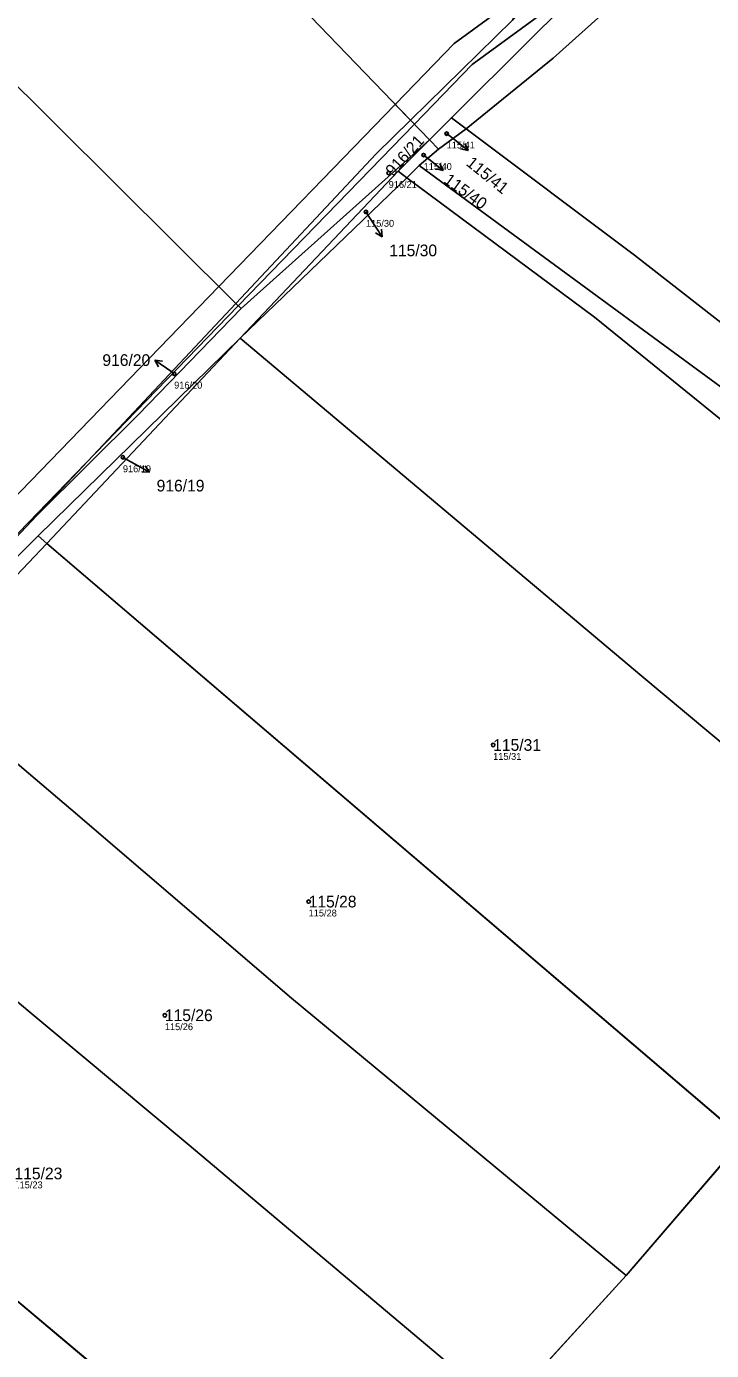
# Model space of a CAD drawing. Extents: x -734504 to -730695, y -1027923 to -1024502.
# Drawn here: x -731665.6 to -731566.1, y -1026613.3 to -1026420.8 of the extents above; entities that cross this region are included whole.
import ezdxf

# ---------------------------------------------------------------- set-up
doc = ezdxf.new("R2010")
doc.units = 0
for name, color, linetype in [('Definiční body', 7, 'Continuous'), ('Hranice parcel', 7, 'Continuous'), ('Parcelní čísla', 7, 'Continuous'), ('Polygon parcely', 7, 'Continuous'), ('Pop  PČ popisy', 7, 'Continuous'), ('Věcná břemena k části', 7, 'Continuous')]:
    doc.layers.add(name, color=color, linetype=linetype)

msp = doc.modelspace()

# ---------------------------------------------------------------- linework, layer by layer
at = {"layer": 'Definiční body'}
for centre in [(-731604.54, -1026436.33), (-731607.88, -1026439.45), (-731612.96, -1026442.07), (-731616.26, -1026447.71), (-731644.13, -1026471.24), (-731651.58, -1026483.4), (-731597.78, -1026525.22), (-731624.59, -1026547.99), (-731645.48, -1026564.52)]:
    msp.add_circle(centre, 0.25, dxfattribs=at)
at = {"layer": 'Hranice parcel'}
for p, q in [((-731609.79, -1026434.37), (-731594.98, -1026419.85)), ((-731614.8, -1026439.28), (-731609.79, -1026434.37)), ((-731607.03, -1026437.23), (-731609.79, -1026434.37)), ((-731603.84, -1026434.03), (-731607.03, -1026437.23)), ((-731603.84, -1026434.03), (-731601.72, -1026435.62)), ((-731601.72, -1026435.62), (-731605.72, -1026438.59)), ((-731607.03, -1026437.23), (-731634.41, -1026461.77)), ((-731607.03, -1026437.23), (-731611.58, -1026441.79)), ((-731605.72, -1026438.59), (-731608.54, -1026440.95)), ((-731605.72, -1026438.59), (-731607.03, -1026437.23)), ((-731635.18, -1026461.01), (-731614.8, -1026439.28)), ((-731611.58, -1026441.79), (-731634.52, -1026466.09)), ((-731610.3, -1026442.74), (-731611.58, -1026441.79)), ((-731610.3, -1026442.74), (-731608.54, -1026440.95)), ((-731634.52, -1026466.09), (-731610.3, -1026442.74)), ((-731664.09, -1026491.86), (-731635.18, -1026461.01)), ((-731634.41, -1026461.77), (-731635.18, -1026461.01)), ((-731663.91, -1026494.83), (-731634.52, -1026466.09)), ((-731634.52, -1026466.09), (-731662.65, -1026495.91)), ((-731667.95, -1026495.98), (-731664.09, -1026491.86)), ((-731683.29, -1026514.07), (-731663.91, -1026494.83)), ((-731662.65, -1026495.91), (-731663.91, -1026494.83)), ((-731561.39, -1026582.49), (-731662.65, -1026495.91)), ((-731621.58, -1026644.2), (-731722.12, -1026559.7)), ((-731561.39, -1026582.49), (-731578.46, -1026602.37)), ((-731578.46, -1026602.37), (-731596.3, -1026621.9))]:
    msp.add_line(p, q, dxfattribs=at)
for points in [[(-731708.13, -1026331.87), (-731646.73, -1026396.01), (-731609.79, -1026434.37)], [(-731635.18, -1026461.01), (-731678.92, -1026417.54), (-731716.2, -1026380.39), (-731733.21, -1026363.74)], [(-731570.8, -1026402.83), (-731579.84, -1026410.2), (-731592.32, -1026422.54), (-731603.84, -1026434.03)], [(-731567.64, -1026406.11), (-731574.69, -1026412.4), (-731589.08, -1026425.34), (-731601.72, -1026435.62)], [(-731601.72, -1026435.62), (-731577.24, -1026454.02), (-731551.46, -1026474.12), (-731531.99, -1026490.17), (-731506.86, -1026510.27), (-731481.36, -1026528.84), (-731471, -1026536.99), (-731456.3, -1026547.92)], [(-731608.54, -1026440.95), (-731548.61, -1026484.95), (-731512.95, -1026511.12), (-731472.43, -1026541.39), (-731459.64, -1026550.85)], [(-731461.9, -1026552.83), (-731476.37, -1026547.65), (-731488.42, -1026538.34), (-731512.43, -1026518.49), (-731536.59, -1026499.4), (-731551.68, -1026488.47), (-731583.04, -1026463.03), (-731610.3, -1026442.74)], [(-731634.41, -1026461.77), (-731649.31, -1026477.19), (-731664.09, -1026491.86)], [(-731524.55, -1026558.39), (-731576.17, -1026515.21), (-731634.52, -1026466.09)], [(-731662.65, -1026495.91), (-731667.96, -1026501.53), (-731681.25, -1026515.8)], [(-731578.46, -1026602.37), (-731627.1, -1026562.01), (-731659.14, -1026534.55), (-731681.25, -1026515.8)], [(-731596.3, -1026621.9), (-731642.25, -1026583.16), (-731699.48, -1026535.38)]]:
    msp.add_lwpolyline(points, dxfattribs=at)
at = {"layer": 'Polygon parcely'}
for points in [[(-731708.13, -1026331.87), (-731646.73, -1026396.01), (-731609.79, -1026434.37), (-731594.98, -1026419.85), (-731587.27, -1026405.26), (-731581.93, -1026391.22), (-731615.28, -1026355.21), (-731657.09, -1026309.82), (-731676.44, -1026288.63), (-731678.1, -1026291.68), (-731689.59, -1026307.93), (-731698.84, -1026319.13)], [(-731614.8, -1026439.28), (-731609.79, -1026434.37), (-731646.73, -1026396.01), (-731708.13, -1026331.87), (-731720.4, -1026344.43), (-731721.9, -1026346.9), (-731724.41, -1026350.65), (-731732.02, -1026362.41), (-731733.21, -1026363.74), (-731716.2, -1026380.39), (-731678.92, -1026417.54), (-731635.18, -1026461.01)], [(-731716.2, -1026380.39), (-731733.21, -1026363.74), (-731747.41, -1026379.65), (-731753.17, -1026389.45), (-731756.77, -1026395.57), (-731755.66, -1026396.82), (-731667.95, -1026495.98), (-731664.09, -1026491.86), (-731635.18, -1026461.01), (-731678.92, -1026417.54)], [(-731570.8, -1026402.83), (-731572.91, -1026400.65), (-731582.25, -1026408.04), (-731587.65, -1026412.74), (-731594.98, -1026419.85), (-731609.79, -1026434.37), (-731607.03, -1026437.23), (-731603.84, -1026434.03), (-731592.32, -1026422.54), (-731579.84, -1026410.2)], [(-731570.8, -1026402.83), (-731579.84, -1026410.2), (-731592.32, -1026422.54), (-731603.84, -1026434.03), (-731601.72, -1026435.62), (-731589.08, -1026425.34), (-731574.69, -1026412.4), (-731567.64, -1026406.11)], [(-731607.03, -1026437.23), (-731609.79, -1026434.37), (-731614.8, -1026439.28), (-731635.18, -1026461.01), (-731634.41, -1026461.77)], [(-731607.03, -1026437.23), (-731605.72, -1026438.59), (-731601.72, -1026435.62), (-731603.84, -1026434.03)], [(-731608.54, -1026440.95), (-731548.61, -1026484.95), (-731512.95, -1026511.12), (-731472.43, -1026541.39), (-731459.64, -1026550.85), (-731456.3, -1026547.92), (-731471, -1026536.99), (-731481.36, -1026528.84), (-731506.86, -1026510.27), (-731531.99, -1026490.17), (-731551.46, -1026474.12), (-731577.24, -1026454.02), (-731601.72, -1026435.62), (-731605.72, -1026438.59)], [(-731664.09, -1026491.86), (-731667.95, -1026495.98), (-731671.17, -1026499.42), (-731696.6, -1026526.32), (-731706.78, -1026537.09), (-731720.06, -1026551.14), (-731734.33, -1026566.24), (-731766.97, -1026600.66), (-731769.22, -1026603.04), (-731748.04, -1026582.45), (-731724.95, -1026557.32), (-731701.84, -1026533.4), (-731683.29, -1026514.07), (-731663.91, -1026494.83), (-731634.52, -1026466.09), (-731611.58, -1026441.79), (-731607.03, -1026437.23), (-731634.41, -1026461.77), (-731649.31, -1026477.19)], [(-731611.58, -1026441.79), (-731610.3, -1026442.74), (-731608.54, -1026440.95), (-731605.72, -1026438.59), (-731607.03, -1026437.23)], [(-731634.52, -1026466.09), (-731610.3, -1026442.74), (-731611.58, -1026441.79)], [(-731459.64, -1026550.85), (-731472.43, -1026541.39), (-731512.95, -1026511.12), (-731548.61, -1026484.95), (-731608.54, -1026440.95), (-731610.3, -1026442.74), (-731583.04, -1026463.03), (-731551.68, -1026488.47), (-731536.59, -1026499.4), (-731512.43, -1026518.49), (-731488.42, -1026538.34), (-731476.37, -1026547.65), (-731461.9, -1026552.83)], [(-731551.68, -1026488.47), (-731583.04, -1026463.03), (-731610.3, -1026442.74), (-731634.52, -1026466.09), (-731576.17, -1026515.21), (-731524.55, -1026558.39), (-731499.48, -1026542.72), (-731463.36, -1026553.62), (-731461.9, -1026552.83), (-731476.37, -1026547.65), (-731488.42, -1026538.34), (-731512.43, -1026518.49), (-731536.59, -1026499.4)], [(-731634.41, -1026461.77), (-731635.18, -1026461.01), (-731664.09, -1026491.86), (-731649.31, -1026477.19)], [(-731662.65, -1026495.91), (-731634.52, -1026466.09), (-731663.91, -1026494.83)], [(-731524.55, -1026558.39), (-731576.17, -1026515.21), (-731634.52, -1026466.09), (-731662.65, -1026495.91), (-731561.39, -1026582.49)], [(-731663.91, -1026494.83), (-731683.29, -1026514.07), (-731681.25, -1026515.8), (-731667.96, -1026501.53), (-731662.65, -1026495.91)], [(-731667.96, -1026501.53), (-731681.25, -1026515.8), (-731659.14, -1026534.55), (-731627.1, -1026562.01), (-731578.46, -1026602.37), (-731561.39, -1026582.49), (-731662.65, -1026495.91)], [(-731681.25, -1026515.8), (-731699.48, -1026535.38), (-731642.25, -1026583.16), (-731596.3, -1026621.9), (-731578.46, -1026602.37), (-731627.1, -1026562.01), (-731659.14, -1026534.55)], [(-731596.3, -1026621.9), (-731642.25, -1026583.16), (-731699.48, -1026535.38), (-731722.12, -1026559.7), (-731621.58, -1026644.2)], [(-731745.72, -1026584.33), (-731704.28, -1026618.84), (-731644.6, -1026666.36), (-731621.58, -1026644.2), (-731722.12, -1026559.7), (-731731.15, -1026569.41)]]:
    msp.add_lwpolyline(points, close=True, dxfattribs=at)
for points in [[(-731574.69, -1026412.4), (-731589.08, -1026425.34), (-731601.72, -1026435.62), (-731577.24, -1026454.02), (-731551.46, -1026474.12), (-731531.99, -1026490.17), (-731506.86, -1026510.27), (-731481.36, -1026528.84), (-731471, -1026536.99), (-731456.3, -1026547.92), (-731437.64, -1026546.72), (-731425.42, -1026546.92), (-731418.17, -1026547.91), (-731410.65, -1026550.21), (-731400.98, -1026555.31), (-731391.49, -1026555.51), (-731346.49, -1026522.3)], [(-731561.39, -1026582.49), (-731578.46, -1026602.37), (-731596.3, -1026621.9), (-731621.58, -1026644.2), (-731644.6, -1026666.36), (-731667.11, -1026693.47), (-731675.18, -1026703.98), (-731591.48, -1026760.77), (-731587.58, -1026746.7), (-731584.38, -1026737.44), (-731581.33, -1026723.8), (-731578.17, -1026711.86), (-731573.78, -1026700.85), (-731572.24, -1026697.44), (-731569.45, -1026691.26), (-731560.23, -1026668.3)]]:
    msp.add_lwpolyline(points, dxfattribs=at)
at = {"layer": 'Pop  PČ popisy'}
for p, q in [((-731604.54, -1026436.33), (-731603.79, -1026436.91)), ((-731603.79, -1026436.91), (-731601.43, -1026438.76)), ((-731601.43, -1026438.76), (-731602.52, -1026438.54)), ((-731601.43, -1026438.76), (-731601.91, -1026437.75)), ((-731607.88, -1026439.45), (-731607.39, -1026439.83)), ((-731607.39, -1026439.83), (-731605.03, -1026441.68)), ((-731605.03, -1026441.68), (-731606.12, -1026441.46)), ((-731605.03, -1026441.68), (-731605.51, -1026440.67)), ((-731616.26, -1026447.71), (-731615.53, -1026448.82)), ((-731615.53, -1026448.82), (-731613.9, -1026451.34)), ((-731613.9, -1026451.34), (-731614.02, -1026450.22)), ((-731613.9, -1026451.34), (-731614.86, -1026450.77)), ((-731644.49, -1026470.98), (-731646.95, -1026469.26)), ((-731646.95, -1026469.26), (-731645.84, -1026469.42)), ((-731646.95, -1026469.26), (-731646.42, -1026470.24)), ((-731644.13, -1026471.24), (-731644.49, -1026470.98)), ((-731651.58, -1026483.4), (-731650.31, -1026484.09)), ((-731650.31, -1026484.09), (-731647.69, -1026485.55)), ((-731647.69, -1026485.55), (-731648.32, -1026484.62)), ((-731647.69, -1026485.55), (-731648.8, -1026485.5))]:
    msp.add_line(p, q, dxfattribs=at)
at = {"layer": 'Věcná břemena k části'}
for points in [[(-731586.93, -1026411.1), (-731592.53, -1026415.21), (-731603.45, -1026423.24), (-731612, -1026432.07), (-731609.79, -1026434.37), (-731609.23, -1026434.95), (-731600.81, -1026426.26), (-731582.4, -1026412.74), (-731570.02, -1026403.64), (-731570.8, -1026402.83), (-731572.83, -1026400.73), (-731575.43, -1026402.64), (-731582.25, -1026408.04)], [(-731637.65, -1026458.56), (-731635.18, -1026461.01), (-731634.81, -1026461.38), (-731609.23, -1026434.95), (-731609.79, -1026434.37), (-731612, -1026432.07)], [(-731670.78, -1026492.78), (-731668.12, -1026495.78), (-731656.99, -1026484.28), (-731634.81, -1026461.38), (-731635.18, -1026461.01), (-731637.65, -1026458.56)]]:
    msp.add_lwpolyline(points, close=True, dxfattribs=at)

# ---------------------------------------------------------------- texts
at = {"layer": 'Definiční body'}
for s, p in [('115/41', (-731604.54, -1026438.49)), ('115/40', (-731607.88, -1026441.61)), ('916/21', (-731612.96, -1026444.23)), ('115/30', (-731616.26, -1026449.87)), ('916/20', (-731644.13, -1026473.4)), ('916/19', (-731651.58, -1026485.56)), ('115/31', (-731597.78, -1026527.38)), ('115/28', (-731624.59, -1026550.15)), ('115/26', (-731645.48, -1026566.68)), ('115/23', (-731667.33, -1026589.68))]:
    msp.add_text(s, height=1, dxfattribs=at).set_placement(p)
at = {"layer": 'Parcelní čísla'}
for s, rotation, p in [('916/21', 48, (-731612.33, -1026442.64)), ('115/41', 321, (-731601.82, -1026440.84)), ('115/40', 324, (-731605.08, -1026443.37))]:
    msp.add_text(s, height=1.7, rotation=rotation, dxfattribs=at).set_placement(p)
for s, p in [('115/30', (-731612.88, -1026454.16)), ('916/20', (-731654.56, -1026470.11)), ('916/19', (-731646.68, -1026488.36)), ('115/31', (-731597.78, -1026526.07)), ('115/28', (-731624.59, -1026548.84)), ('115/26', (-731645.48, -1026565.37)), ('115/23', (-731667.33, -1026588.37))]:
    msp.add_text(s, height=1.7, dxfattribs=at).set_placement(p)

doc.saveas('drawing.dxf')
